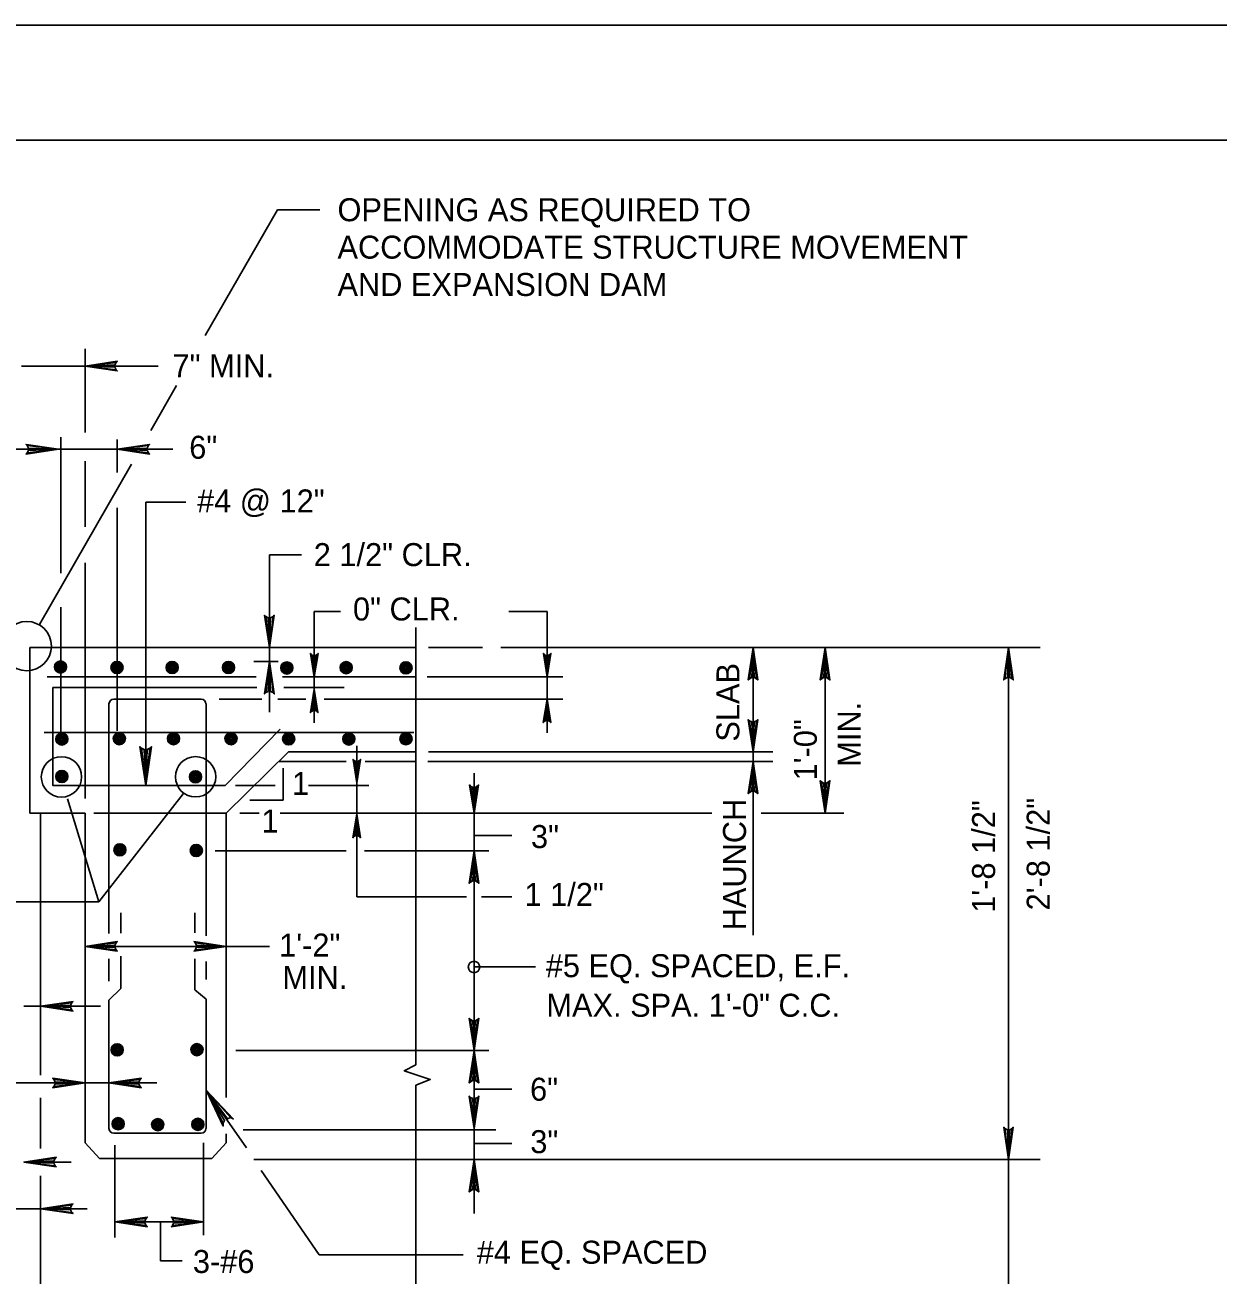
# Model space of a CAD drawing. Extents: x 638653 to 642302, y 298557 to 300414.
# Drawn here: x 639385.5 to 639541.1, y 300175.5 to 300338.5 of the extents above; entities that cross this region are included whole.
import ezdxf

# ---------------------------------------------------------------- set-up
doc = ezdxf.new("R2010")
doc.units = 0
doc.layers.add('1', color=7, linetype='Continuous')
doc.layers.add('PLT-BNDY', color=7, linetype='Continuous')

msp = doc.modelspace()

# ---------------------------------------------------------------- linework, layer by layer
at = {"layer": '1'}
for p, q in [((639022.16, 300323.52), (639808.16, 300323.52)), ((639409.03, 300298.01), (639418.46, 300314.43)), ((639423.98, 300314.43), (639418.46, 300314.43)), ((639393.35, 300296.31), (639393.35, 300285.39)), ((639393.35, 300294.04), (639385.06, 300294.04)), ((639393.35, 300294.04), (639402.88, 300294.04)), ((639401.92, 300285.63), (639405.29, 300291.5)), ((639390.18, 300284.77), (639390.18, 300267.05)), ((639397.54, 300284.47), (639397.54, 300280.17)), ((639312.54, 300283.2), (639389.88, 300283.2)), ((639389.88, 300283.2), (639397.54, 300283.2)), ((639397.54, 300283.2), (639404.79, 300283.2)), ((639387.4, 300260.34), (639399.42, 300281.26)), ((639393.35, 300281.66), (639393.35, 300273.07)), ((639401.26, 300276.29), (639406.49, 300276.29)), ((639401.26, 300276.29), (639401.26, 300239.35)), ((639397.54, 300275.55), (639397.54, 300246.47)), ((639393.35, 300268.39), (639393.35, 300237.63)), ((639417.41, 300269.44), (639421.59, 300269.44)), ((639417.41, 300269.44), (639417.41, 300257.32)), ((639390.18, 300262.58), (639390.18, 300246.36)), ((639423.25, 300262.04), (639423.25, 300247.52)), ((639423.25, 300262.04), (639426.69, 300262.04)), ((639448.62, 300262.02), (639453.62, 300262.02)), ((639453.62, 300262.02), (639453.62, 300253.91)), ((639436.5, 300259.93), (639436.5, 300202.89)), ((639436.5, 300257.32), (639386.16, 300257.32)), ((639386.16, 300257.32), (639386.16, 300235.75)), ((639417.41, 300255.51), (639417.41, 300257.32)), ((639438.14, 300257.32), (639445.2, 300257.32)), ((639447.57, 300257.32), (639517.95, 300257.32)), ((639456.9, 300257.32), (639456.9, 300257.32)), ((639480.49, 300257.32), (639480.49, 300243.57)), ((639489.88, 300257.32), (639489.88, 300235.75)), ((639513.81, 300257.32), (639513.81, 300190.55)), ((639415.38, 300255.51), (639418.53, 300255.51)), ((639417.41, 300255.51), (639417.41, 300248.91)), ((639415.69, 300253.5), (639388.41, 300253.5)), ((639436.5, 300253.5), (639419.09, 300253.5)), ((639437.96, 300253.5), (639455.68, 300253.5)), ((639453.62, 300253.91), (639453.62, 300246.19)), ((639410.83, 300250.6), (639416.4, 300250.6)), ((639418.49, 300250.6), (639422.17, 300250.6)), ((639424.54, 300250.6), (639455.68, 300250.6)), ((639396.47, 300221.13), (639396.47, 300249.97)), ((639409.13, 300221.61), (639409.13, 300249.97)), ((639436.24, 300246.24), (639388.01, 300246.24)), ((639411.78, 300235.75), (639419.91, 300243.72)), ((639436.5, 300243.72), (639419.91, 300243.72)), ((639428.8, 300244.5), (639428.8, 300224.84)), ((639438.14, 300243.72), (639483.06, 300243.72)), ((639427.41, 300242.49), (639418.66, 300242.49)), ((639436.5, 300242.49), (639429.91, 300242.49)), ((639438.08, 300242.49), (639483.06, 300242.49)), ((639480.49, 300243.57), (639480.49, 300242.49)), ((639480.49, 300242.49), (639480.49, 300219.81)), ((639419.21, 300237.41), (639419.21, 300241.62)), ((639444.09, 300240.93), (639444.09, 300204.76)), ((639412.98, 300239.35), (639418.16, 300239.35)), ((639422.51, 300239.35), (639430.36, 300239.35)), ((639395.13, 300224.15), (639391.07, 300237.6)), ((639406.17, 300238.26), (639395.13, 300224.15)), ((639414.86, 300237.41), (639419.21, 300237.41)), ((639386.16, 300235.75), (639393.35, 300235.75)), ((639387.56, 300201.55), (639387.56, 300235.75)), ((639393.35, 300235.75), (639393.35, 300235.75)), ((639393.35, 300192.73), (639393.35, 300235.75)), ((639411.78, 300235.75), (639394.49, 300235.75)), ((639411.78, 300198.66), (639411.78, 300235.75)), ((639413.53, 300235.75), (639416.08, 300235.75)), ((639418.79, 300235.75), (639475.11, 300235.75)), ((639481.56, 300235.75), (639492.31, 300235.75)), ((639449.02, 300232.8), (639444.09, 300232.8)), ((639410.33, 300230.8), (639427.41, 300230.8)), ((639429.8, 300230.8), (639446.01, 300230.8)), ((639333.2, 300224.15), (639395.13, 300224.15)), ((639396.47, 300220.02), (639396.47, 300224.15)), ((639409.13, 300219.72), (639409.13, 300224.46)), ((639428.8, 300224.84), (639443.11, 300224.84)), ((639445.07, 300224.84), (639449.02, 300224.84)), ((639398.01, 300220.07), (639398.01, 300222.73)), ((639407.68, 300220.12), (639407.68, 300222.73)), ((639411.78, 300218.36), (639393.35, 300218.36)), ((639411.78, 300218.36), (639417.42, 300218.36)), ((639396.47, 300213.84), (639396.47, 300216.74)), ((639398.01, 300212.87), (639398.01, 300217.09)), ((639407.68, 300212.68), (639407.68, 300216.74)), ((639409.13, 300214.04), (639409.13, 300216.39)), ((639452.12, 300215.67), (639444.09, 300215.67)), ((639396.47, 300211.33), (639398.01, 300212.87)), ((639407.68, 300212.68), (639409.13, 300211.48)), ((639396.47, 300194.61), (639396.47, 300211.33)), ((639409.13, 300194.61), (639409.13, 300211.48)), ((639385.38, 300210.55), (639387.56, 300210.55)), ((639387.56, 300210.55), (639395.38, 300210.55)), ((639413.03, 300204.76), (639446.01, 300204.76)), ((639444.09, 300204.76), (639444.09, 300183.51)), ((639353.05, 300200.55), (639393.35, 300200.55)), ((639393.35, 300200.55), (639396.47, 300200.55)), ((639402.72, 300200.55), (639396.47, 300200.55)), ((639409.13, 300199.61), (639414.39, 300192.07)), ((639436.5, 300200.26), (639436.5, 300161.87)), ((639449.02, 300199.75), (639444.09, 300199.75)), ((639387.56, 300192.02), (639387.56, 300198.59)), ((639408.5, 300193.98), (639397.1, 300193.98)), ((639411.78, 300192.73), (639411.78, 300193.91)), ((639413.97, 300194.45), (639446.93, 300194.45)), ((639395.22, 300190.7), (639393.35, 300192.73)), ((639397.25, 300192.42), (639397.25, 300180.39)), ((639408.81, 300192.73), (639408.81, 300180.7)), ((639409.91, 300190.7), (639411.78, 300192.73)), ((639449.02, 300192.65), (639444.09, 300192.65)), ((639391.55, 300190.23), (639385.38, 300190.23)), ((639409.91, 300190.7), (639395.22, 300190.7)), ((639415.36, 300190.55), (639517.95, 300190.55)), ((639513.81, 300190.55), (639513.81, 300122.74)), ((639387.56, 300166.17), (639387.56, 300188.45)), ((639416.34, 300189.12), (639423.91, 300178.12)), ((639372.91, 300184.14), (639393.64, 300184.14)), ((639397.18, 300182.42), (639397.25, 300182.42)), ((639397.25, 300182.42), (639408.81, 300182.42)), ((639403.2, 300182.42), (639403.2, 300177.36)), ((639403.2, 300177.36), (639406.01, 300177.36)), ((639442.69, 300178.12), (639423.91, 300178.12))]:
    msp.add_line(p, q, dxfattribs=at)
for points in [[(639397.41, 300293.57), (639397.25, 300293.88), (639393.35, 300294.04), (639397.41, 300293.57), (639397.56, 300293.41), (639393.35, 300294.04), (639397.25, 300294.19), (639397.41, 300294.5), (639393.35, 300294.04), (639397.56, 300294.66), (639397.41, 300294.5)], [(639385.81, 300283.67), (639385.97, 300283.35), (639389.88, 300283.2), (639385.81, 300283.67), (639385.66, 300283.82), (639389.88, 300283.2), (639385.97, 300283.04), (639385.81, 300282.73), (639389.88, 300283.2), (639385.66, 300282.57), (639385.81, 300282.73)], [(639401.61, 300282.73), (639401.45, 300283.04), (639397.54, 300283.2), (639401.61, 300282.73), (639401.76, 300282.57), (639397.54, 300283.2), (639401.45, 300283.35), (639401.61, 300283.67), (639397.54, 300283.2), (639401.76, 300283.82), (639401.61, 300283.67)], [(639417.88, 300261.38), (639417.56, 300261.22), (639417.41, 300257.32), (639417.88, 300261.38), (639418.03, 300261.54), (639417.41, 300257.32), (639417.25, 300261.22), (639416.94, 300261.38), (639417.41, 300257.32), (639416.78, 300261.54), (639416.94, 300261.38)], [(639480.02, 300253.25), (639480.33, 300253.41), (639480.49, 300257.32), (639480.02, 300253.25), (639479.86, 300253.1), (639480.49, 300257.32), (639480.64, 300253.41), (639480.96, 300253.25), (639480.49, 300257.32), (639481.11, 300253.1), (639480.96, 300253.25)], [(639480.02, 300253.25), (639480.33, 300253.41), (639480.49, 300257.32), (639480.02, 300253.25), (639479.86, 300253.1), (639480.49, 300257.32), (639480.64, 300253.41), (639480.96, 300253.25), (639480.49, 300257.32), (639481.11, 300253.1), (639480.96, 300253.25)], [(639489.41, 300253.25), (639489.73, 300253.41), (639489.88, 300257.32), (639489.41, 300253.25), (639489.26, 300253.1), (639489.88, 300257.32), (639490.04, 300253.41), (639490.35, 300253.25), (639489.88, 300257.32), (639490.51, 300253.1), (639490.35, 300253.25)], [(639513.35, 300253.25), (639513.66, 300253.41), (639513.81, 300257.32), (639513.35, 300253.25), (639513.19, 300253.1), (639513.81, 300257.32), (639513.97, 300253.41), (639514.28, 300253.25), (639513.81, 300257.32), (639514.44, 300253.1), (639514.28, 300253.25)], [(639416.94, 300251.45), (639417.25, 300251.61), (639417.41, 300255.51), (639416.94, 300251.45), (639416.78, 300251.29), (639417.41, 300255.51), (639417.56, 300251.61), (639417.88, 300251.45), (639417.41, 300255.51), (639418.03, 300251.29), (639417.88, 300251.45)], [(639423.61, 300256.41), (639423.4, 300256.3), (639423.25, 300253.5), (639423.61, 300256.41), (639423.74, 300256.56), (639423.25, 300253.5), (639423.11, 300256.3), (639422.9, 300256.4), (639423.25, 300253.5), (639422.76, 300256.56), (639422.9, 300256.4)], [(639453.99, 300256.41), (639453.78, 300256.3), (639453.62, 300253.5), (639453.99, 300256.41), (639454.12, 300256.56), (639453.62, 300253.5), (639453.49, 300256.3), (639453.28, 300256.4), (639453.62, 300253.5), (639453.14, 300256.56), (639453.28, 300256.4)], [(639389.13, 300252.13), (639389.13, 300239.35), (639411.63, 300239.35), (639418.81, 300246.69)], [(639415.76, 300252.13), (639389.13, 300252.13)], [(639427.16, 300252.13), (639419.29, 300252.13)], [(639422.88, 300249.01), (639423.09, 300249.12), (639423.25, 300251.91), (639422.88, 300249.01), (639422.76, 300248.86), (639423.25, 300251.91), (639423.39, 300249.12), (639423.59, 300249.02), (639423.25, 300251.91), (639423.73, 300248.86), (639423.59, 300249.02)], [(639408.5, 300250.6), (639397.1, 300250.6)], [(639453.26, 300247.69), (639453.47, 300247.8), (639453.62, 300250.6), (639453.26, 300247.69), (639453.13, 300247.54), (639453.62, 300250.6), (639453.76, 300247.8), (639453.97, 300247.7), (639453.62, 300250.6), (639454.11, 300247.54), (639453.97, 300247.7)], [(639480.96, 300247.79), (639480.64, 300247.63), (639480.49, 300243.72), (639480.96, 300247.79), (639481.11, 300247.94), (639480.49, 300243.72), (639480.33, 300247.63), (639480.02, 300247.79), (639480.49, 300243.72), (639479.86, 300247.94), (639480.02, 300247.79)], [(639401.82, 300244.22), (639401.45, 300244.04), (639401.26, 300239.35), (639401.82, 300244.22), (639402.01, 300244.41), (639401.26, 300239.35), (639401.07, 300244.04), (639400.7, 300244.22), (639401.26, 300239.35), (639400.51, 300244.41), (639400.7, 300244.22)], [(639429.16, 300242.6), (639428.95, 300242.49), (639428.8, 300239.69), (639429.16, 300242.6), (639429.29, 300242.75), (639428.8, 300239.69), (639428.66, 300242.49), (639428.45, 300242.59), (639428.8, 300239.69), (639428.31, 300242.75), (639428.45, 300242.59)], [(639480.02, 300238.43), (639480.33, 300238.59), (639480.49, 300242.49), (639480.02, 300238.43), (639479.86, 300238.28), (639480.49, 300242.49), (639480.64, 300238.59), (639480.96, 300238.43), (639480.49, 300242.49), (639481.11, 300238.28), (639480.96, 300238.43)], [(639444.52, 300239.24), (639444.27, 300239.11), (639444.09, 300235.75), (639444.52, 300239.24), (639444.68, 300239.42), (639444.09, 300235.75), (639443.92, 300239.11), (639443.67, 300239.23), (639444.09, 300235.75), (639443.5, 300239.42), (639443.67, 300239.23)], [(639490.35, 300239.82), (639490.04, 300239.66), (639489.88, 300235.75), (639490.35, 300239.82), (639490.51, 300239.97), (639489.88, 300235.75), (639489.73, 300239.66), (639489.41, 300239.82), (639489.88, 300235.75), (639489.26, 300239.97), (639489.41, 300239.82)], [(639428.43, 300232.68), (639428.64, 300232.79), (639428.8, 300235.59), (639428.43, 300232.68), (639428.3, 300232.53), (639428.8, 300235.59), (639428.93, 300232.79), (639429.14, 300232.69), (639428.8, 300235.59), (639429.28, 300232.53), (639429.14, 300232.69)], [(639443.62, 300226.74), (639443.93, 300226.89), (639444.09, 300230.8), (639443.62, 300226.74), (639443.46, 300226.58), (639444.09, 300230.8), (639444.24, 300226.89), (639444.56, 300226.74), (639444.09, 300230.8), (639444.71, 300226.58), (639444.56, 300226.74)], [(639397.41, 300217.9), (639397.25, 300218.21), (639393.35, 300218.36), (639397.41, 300217.9), (639397.56, 300217.74), (639393.35, 300218.36), (639397.25, 300218.52), (639397.41, 300218.83), (639393.35, 300218.36), (639397.56, 300218.99), (639397.41, 300218.83)], [(639397.41, 300217.9), (639397.25, 300218.21), (639393.35, 300218.36), (639397.41, 300217.9), (639397.56, 300217.74), (639393.35, 300218.36), (639397.25, 300218.52), (639397.41, 300218.83), (639393.35, 300218.36), (639397.56, 300218.99), (639397.41, 300218.83)], [(639407.72, 300218.83), (639407.88, 300218.52), (639411.78, 300218.36), (639407.72, 300218.83), (639407.56, 300218.99), (639411.78, 300218.36), (639407.88, 300218.21), (639407.72, 300217.9), (639411.78, 300218.36), (639407.56, 300217.74), (639407.72, 300217.9)], [(639391.63, 300210.08), (639391.47, 300210.39), (639387.56, 300210.55), (639391.63, 300210.08), (639391.78, 300209.92), (639387.56, 300210.55), (639391.47, 300210.7), (639391.63, 300211.01), (639387.56, 300210.55), (639391.78, 300211.17), (639391.63, 300211.01)], [(639444.56, 300208.83), (639444.24, 300208.67), (639444.09, 300204.76), (639444.56, 300208.83), (639444.71, 300208.98), (639444.09, 300204.76), (639443.93, 300208.67), (639443.62, 300208.83), (639444.09, 300204.76), (639443.46, 300208.98), (639443.62, 300208.83)], [(639443.62, 300200.7), (639443.93, 300200.86), (639444.09, 300204.76), (639443.62, 300200.7), (639443.46, 300200.55), (639444.09, 300204.76), (639444.24, 300200.86), (639444.56, 300200.7), (639444.09, 300204.76), (639444.71, 300200.55), (639444.56, 300200.7)], [(639436.5, 300200.26), (639438.38, 300201.01), (639435, 300202.14), (639436.5, 300202.89)], [(639389.28, 300201.01), (639389.44, 300200.7), (639393.35, 300200.55), (639389.28, 300201.01), (639389.13, 300201.17), (639393.35, 300200.55), (639389.44, 300200.39), (639389.28, 300200.08), (639393.35, 300200.55), (639389.13, 300199.92), (639389.28, 300200.08)], [(639389.28, 300201.01), (639389.44, 300200.7), (639393.35, 300200.55), (639389.28, 300201.01), (639389.13, 300201.17), (639393.35, 300200.55), (639389.44, 300200.39), (639389.28, 300200.08), (639393.35, 300200.55), (639389.13, 300199.92), (639389.28, 300200.08)], [(639400.53, 300200.08), (639400.38, 300200.39), (639396.47, 300200.55), (639400.53, 300200.08), (639400.69, 300199.92), (639396.47, 300200.55), (639400.38, 300200.7), (639400.53, 300201.01), (639396.47, 300200.55), (639400.69, 300201.17), (639400.53, 300201.01)], [(639411.38, 300195.3), (639411.56, 300195.67), (639409.13, 300199.61), (639411.38, 300195.3), (639411.38, 300194.92), (639409.13, 300199.61), (639411.94, 300195.86), (639412.31, 300196.05), (639409.13, 300199.61), (639412.69, 300195.86), (639412.31, 300196.05)], [(639444.56, 300198.67), (639444.24, 300198.51), (639444.09, 300194.61), (639444.56, 300198.67), (639444.71, 300198.83), (639444.09, 300194.61), (639443.93, 300198.51), (639443.62, 300198.67), (639444.09, 300194.61), (639443.46, 300198.83), (639443.62, 300198.67)], [(639514.28, 300194.61), (639513.97, 300194.45), (639513.81, 300190.55), (639514.28, 300194.61), (639514.44, 300194.76), (639513.81, 300190.55), (639513.66, 300194.45), (639513.35, 300194.61), (639513.81, 300190.55), (639513.19, 300194.76), (639513.35, 300194.61)], [(639389.44, 300189.76), (639389.28, 300190.07), (639385.38, 300190.23), (639389.44, 300189.76), (639389.6, 300189.61), (639385.38, 300190.23), (639389.28, 300190.39), (639389.44, 300190.7), (639385.38, 300190.23), (639389.6, 300190.86), (639389.44, 300190.7)], [(639443.62, 300186.48), (639443.93, 300186.64), (639444.09, 300190.55), (639443.62, 300186.48), (639443.46, 300186.33), (639444.09, 300190.55), (639444.24, 300186.64), (639444.56, 300186.48), (639444.09, 300190.55), (639444.71, 300186.33), (639444.56, 300186.48)], [(639391.63, 300183.67), (639391.47, 300183.99), (639387.56, 300184.14), (639391.63, 300183.67), (639391.78, 300183.52), (639387.56, 300184.14), (639391.47, 300184.3), (639391.63, 300184.61), (639387.56, 300184.14), (639391.78, 300184.77), (639391.63, 300184.61)], [(639401.31, 300181.95), (639401.16, 300182.26), (639397.25, 300182.42), (639401.31, 300181.95), (639401.47, 300181.8), (639397.25, 300182.42), (639401.16, 300182.58), (639401.31, 300182.89), (639397.25, 300182.42), (639401.47, 300183.05), (639401.31, 300182.89)], [(639401.31, 300181.95), (639401.16, 300182.26), (639397.25, 300182.42), (639401.31, 300181.95), (639401.47, 300181.8), (639397.25, 300182.42), (639401.16, 300182.58), (639401.31, 300182.89), (639397.25, 300182.42), (639401.47, 300183.05), (639401.31, 300182.89)], [(639404.75, 300182.89), (639404.91, 300182.58), (639408.81, 300182.42), (639404.75, 300182.89), (639404.6, 300183.05), (639408.81, 300182.42), (639404.91, 300182.26), (639404.75, 300181.95), (639408.81, 300182.42), (639404.6, 300181.8), (639404.75, 300181.95)]]:
    msp.add_lwpolyline(points, dxfattribs=at)
for centre, radius in [((639385.74, 300257.52), 3.22), ((639390.16, 300254.8), 0.791), ((639390.16, 300254.8), 0.659), ((639390.16, 300254.8), 0.527), ((639390.16, 300254.8), 0.396), ((639390.16, 300254.8), 0.264), ((639397.52, 300254.74), 0.791), ((639397.52, 300254.74), 0.659), ((639397.52, 300254.74), 0.527), ((639397.52, 300254.74), 0.396), ((639404.71, 300254.74), 0.791), ((639404.71, 300254.74), 0.659), ((639404.71, 300254.74), 0.527), ((639404.71, 300254.74), 0.396), ((639412.06, 300254.74), 0.791), ((639412.06, 300254.74), 0.659), ((639412.06, 300254.74), 0.527), ((639412.06, 300254.74), 0.396), ((639419.67, 300254.67), 0.791), ((639419.67, 300254.67), 0.659), ((639419.67, 300254.67), 0.527), ((639419.67, 300254.67), 0.396), ((639427.42, 300254.71), 0.791), ((639427.42, 300254.71), 0.659), ((639427.42, 300254.71), 0.527), ((639427.42, 300254.71), 0.396), ((639435.21, 300254.68), 0.791), ((639435.21, 300254.68), 0.659), ((639435.21, 300254.68), 0.527), ((639435.21, 300254.68), 0.396), ((639390.16, 300254.8), 0.132), ((639397.52, 300254.74), 0.264), ((639397.52, 300254.74), 0.132), ((639404.71, 300254.74), 0.264), ((639404.71, 300254.74), 0.132), ((639412.06, 300254.74), 0.264), ((639412.06, 300254.74), 0.132), ((639419.67, 300254.67), 0.264), ((639419.67, 300254.67), 0.132), ((639427.42, 300254.71), 0.264), ((639427.42, 300254.71), 0.132), ((639435.21, 300254.68), 0.264), ((639435.21, 300254.68), 0.132), ((639390.33, 300245.4), 0.791), ((639390.33, 300245.4), 0.659), ((639390.33, 300245.4), 0.527), ((639390.33, 300245.4), 0.396), ((639390.33, 300245.4), 0.264), ((639390.33, 300245.4), 0.132), ((639397.82, 300245.45), 0.791), ((639397.82, 300245.45), 0.659), ((639397.82, 300245.45), 0.527), ((639397.82, 300245.45), 0.396), ((639397.82, 300245.45), 0.264), ((639397.82, 300245.45), 0.132), ((639404.89, 300245.45), 0.791), ((639404.89, 300245.45), 0.659), ((639404.89, 300245.45), 0.527), ((639404.89, 300245.45), 0.396), ((639404.89, 300245.45), 0.264), ((639404.89, 300245.45), 0.132), ((639412.39, 300245.45), 0.791), ((639412.39, 300245.45), 0.659), ((639412.39, 300245.45), 0.527), ((639412.39, 300245.45), 0.396), ((639412.39, 300245.45), 0.264), ((639412.39, 300245.45), 0.132), ((639419.91, 300245.43), 0.791), ((639419.91, 300245.43), 0.659), ((639419.91, 300245.43), 0.527), ((639419.91, 300245.43), 0.396), ((639419.91, 300245.43), 0.264), ((639419.91, 300245.43), 0.132), ((639427.75, 300245.41), 0.791), ((639427.75, 300245.41), 0.659), ((639427.75, 300245.41), 0.527), ((639427.75, 300245.41), 0.396), ((639427.75, 300245.41), 0.264), ((639427.75, 300245.41), 0.132), ((639435.21, 300245.44), 0.791), ((639435.21, 300245.44), 0.659), ((639435.21, 300245.44), 0.527), ((639435.21, 300245.44), 0.396), ((639435.21, 300245.44), 0.264), ((639435.21, 300245.44), 0.132), ((639390.27, 300240.46), 2.63), ((639407.77, 300240.48), 2.63), ((639390.33, 300240.51), 0.791), ((639390.33, 300240.51), 0.659), ((639390.33, 300240.51), 0.527), ((639390.33, 300240.51), 0.396), ((639390.33, 300240.51), 0.264), ((639390.33, 300240.51), 0.132), ((639407.77, 300240.48), 0.791), ((639407.77, 300240.48), 0.659), ((639407.77, 300240.48), 0.527), ((639407.77, 300240.48), 0.396), ((639407.77, 300240.48), 0.264), ((639407.77, 300240.48), 0.132), ((639397.9, 300230.96), 0.791), ((639397.9, 300230.96), 0.659), ((639397.9, 300230.96), 0.527), ((639397.9, 300230.96), 0.396), ((639397.9, 300230.96), 0.264), ((639397.9, 300230.96), 0.132), ((639407.86, 300230.87), 0.791), ((639407.86, 300230.87), 0.659), ((639407.86, 300230.87), 0.527), ((639407.86, 300230.87), 0.396), ((639407.86, 300230.87), 0.264), ((639407.86, 300230.87), 0.132), ((639444.09, 300215.67), 0.747), ((639397.55, 300204.86), 0.791), ((639397.55, 300204.86), 0.659), ((639397.55, 300204.86), 0.527), ((639397.55, 300204.86), 0.396), ((639397.55, 300204.86), 0.264), ((639397.55, 300204.86), 0.132), ((639407.95, 300204.89), 0.791), ((639407.95, 300204.89), 0.659), ((639407.95, 300204.89), 0.527), ((639407.95, 300204.89), 0.396), ((639407.95, 300204.89), 0.264), ((639407.95, 300204.89), 0.132), ((639397.67, 300195.23), 0.791), ((639397.67, 300195.23), 0.659), ((639397.67, 300195.23), 0.527), ((639397.67, 300195.23), 0.396), ((639397.67, 300195.23), 0.264), ((639397.67, 300195.23), 0.132), ((639402.83, 300195.11), 0.791), ((639402.83, 300195.11), 0.659), ((639402.83, 300195.11), 0.527), ((639402.83, 300195.11), 0.396), ((639402.83, 300195.11), 0.264), ((639402.83, 300195.11), 0.132), ((639408.06, 300195.15), 0.791), ((639408.06, 300195.15), 0.659), ((639408.06, 300195.15), 0.527), ((639408.06, 300195.15), 0.396), ((639408.06, 300195.15), 0.264), ((639408.06, 300195.15), 0.132)]:
    msp.add_circle(centre, radius, dxfattribs=at)
for centre, start, end in [((639397.1, 300249.97), 90, 180), ((639408.5, 300249.97), 0, 90), ((639397.1, 300194.61), 180, 270), ((639408.5, 300194.61), 270, 360)]:
    msp.add_arc(centre, 0.625, start, end, dxfattribs=at)
at = {"layer": 'PLT-BNDY'}
msp.add_lwpolyline([(638982.16, 300338.52), (639823.16, 300338.52), (639823.16, 299744.52), (638982.16, 299744.52)], close=True, dxfattribs=at)

# ---------------------------------------------------------------- texts
at = {"layer": '1'}
for s, p in [('OPENING AS REQUIRED TO', (639426.28, 300312.93)), ('ACCOMMODATE STRUCTURE MOVEMENT', (639426.28, 300308.05)), ('AND EXPANSION DAM', (639426.28, 300303.18)), ('7" MIN.', (639404.76, 300292.58)), ('6"', (639406.94, 300281.95)), ('#4 @ 12"', (639407.96, 300274.95)), ('2 1/2" CLR.', (639423.18, 300267.95)), ('0" CLR.', (639428.3, 300260.86)), ('1', (639420.35, 300238.11)), ('1', (639416.37, 300233.21)), ('3"', (639451.52, 300231.18)), ('1 1/2"', (639450.68, 300223.63)), ('1\'-2"', (639418.67, 300217.03)), ('#5 EQ. SPACED, E.F.', (639453.45, 300214.34)), (' MIN.', (639417.98, 300212.82)), ('MAX. SPA. 1\'-0" C.C.', (639453.53, 300209.18)), ('6"', (639451.4, 300198.23)), ('3"', (639451.43, 300191.39)), ('3-#6', (639407.42, 300175.76)), ('#4 EQ. SPACED', (639444.44, 300176.97))]:
    msp.add_text(s, height=3, dxfattribs=at).set_placement(p)
for s, p in [('SLAB', (639478.71, 300245.06)), ('MIN.', (639494.53, 300241.79)), ('1\'-0"', (639488.81, 300240)), ('HAUNCH', (639479.57, 300220.45)), ('1\'-8 1/2"', (639512.06, 300222.74)), ('2\'-8 1/2"', (639519.19, 300223.05))]:
    msp.add_text(s, height=3, rotation=90, dxfattribs=at).set_placement(p)

doc.saveas('drawing.dxf')
